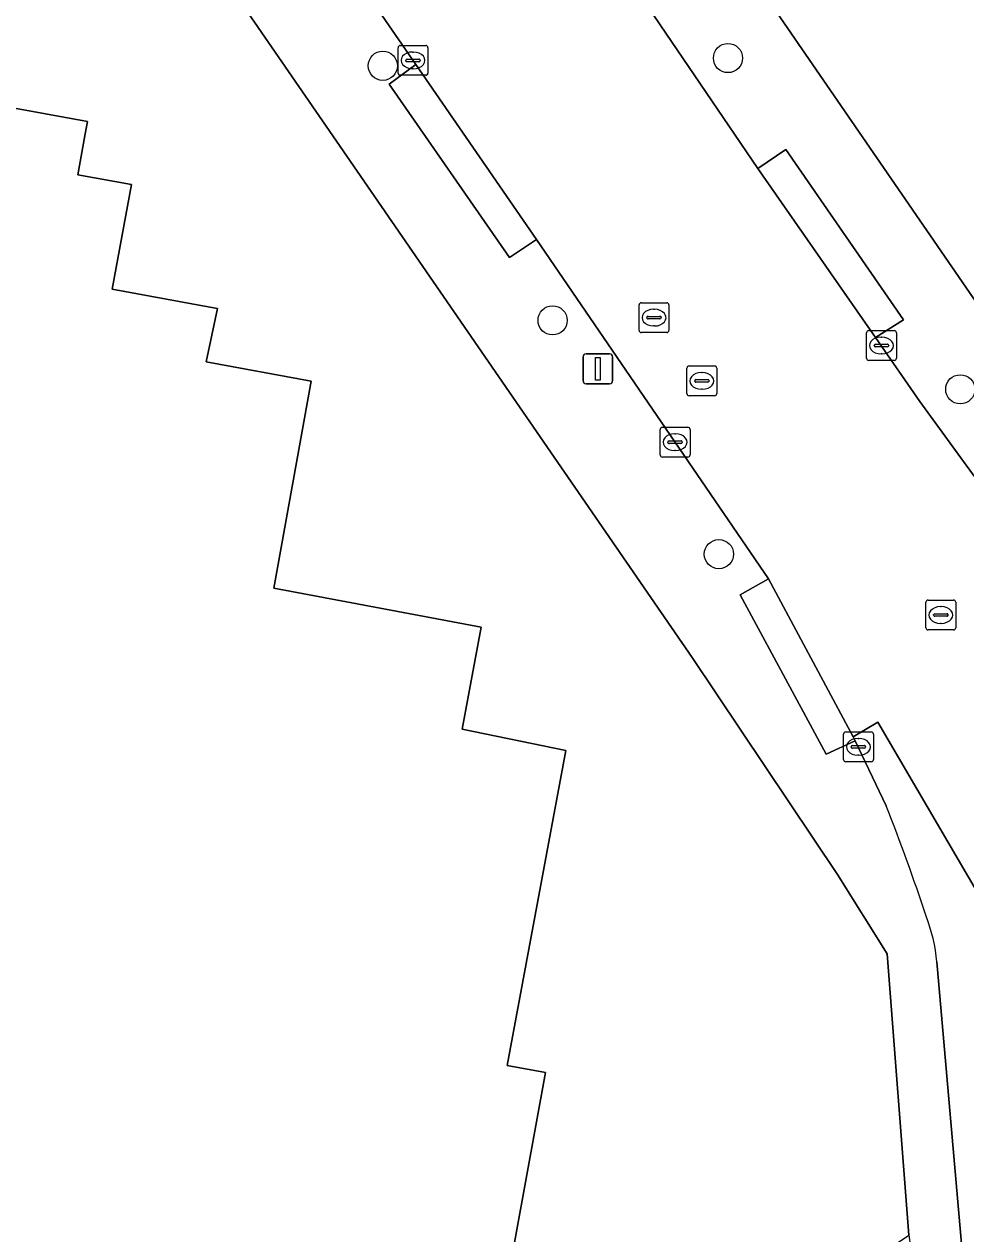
# Model space of a CAD drawing. Extents: x 157445 to 158888, y 383061 to 384688.
# Drawn here: x 158036.19 to 158067.74, y 383307.41 to 383347.94 of the extents above; entities that cross this region are included whole.
import ezdxf

# ---------------------------------------------------------------- set-up
doc = ezdxf.new("R2010")
doc.units = 0
for name, color, linetype in [('IMGEO_Boom', 7, 'Continuous'), ('IMGEO_Erf', 7, 'Continuous'), ('IMGEO_Fietspad_gesloten', 7, 'Continuous'), ('IMGEO_Kolk', 7, 'Continuous'), ('IMGEO_Lichtmast', 7, 'Continuous'), ('IMGEO_Pand', 7, 'Continuous'), ('IMGEO_Rijbaan_lokaal_gesloten', 7, 'Continuous'), ('IMGEO_Rioolput', 7, 'Continuous'), ('IMGEO_Voetpad_open', 7, 'Continuous')]:
    doc.layers.add(name, color=color, linetype=linetype)

msp = doc.modelspace()

# ---------------------------------------------------------------- linework, layer by layer
at = {"layer": 'IMGEO_Boom'}
for centre in [(158059.775, 383346.807), (158048.21, 383346.549), (158053.899, 383338.017), (158067.558, 383335.707), (158059.471, 383330.183)]:
    msp.add_circle(centre, 0.489, dxfattribs=at)
at = {"layer": 'IMGEO_Erf'}
for points in [[(158110.929, 383421.479), (158069.427, 383393.097), (158069.337, 383393.213), (158047.833, 383378.409), (158044.309, 383375.924), (158044.138, 383374.89), (158043.948, 383373.738), (158068.108, 383338.592), (158073.921, 383330.452), (158074.547, 383329.507), (158075.677, 383328.294), (158076.91, 383327.188), (158078.238, 383326.196), (158078.92, 383325.754), (158079.45, 383325.355), (158080.013, 383325.005), (158080.605, 383324.706), (158080.623, 383324.698), (158091.649, 383319.824), (158139.528, 383352.671)], [(158027.538, 383339.409), (158028.209, 383342.915), (158031.691, 383342.267), (158032.328, 383345.776), (158034.081, 383345.455), (158038.316, 383344.68), (158038.24, 383344.264), (158037.99, 383342.889), (158039.785, 383342.568), (158039.14, 383339.064), (158042.231, 383338.498), (158042.671, 383338.418), (158042.293, 383336.622), (158045.807, 383335.977), (158044.556, 383329.039), (158051.502, 383327.74), (158050.868, 383324.32), (158054.343, 383323.605), (158052.372, 383313.05), (158053.666, 383312.814), (158052.022, 383303.815)]]:
    msp.add_lwpolyline(points, dxfattribs=at)
msp.add_lwpolyline([(158031.472, 383366.06), (158028.831, 383364.233), (158021.703, 383359.301), (158000, 383344.449), (157965.872, 383320.956), (157976.937, 383304.81), (158003.515, 383265.798), (158003.35, 383265.685), (158004.018, 383264.72), (158015.19, 383272.388), (158043.805, 383292.029), (158043.622, 383292.299), (158058.514, 383302.399), (158065.833, 383307.363), (158065.113, 383316.794), (158063.441, 383319.452), (158058.575, 383326.723), (158045.965, 383345.025)], close=True, dxfattribs=at)
at = {"layer": 'IMGEO_Fietspad_gesloten'}
for points in [[(158069.138, 383317.122), (158064.797, 383324.553), (158063.971, 383324.064), (158064.041, 383323.933), (158065.072, 383321.754)], [(158066.774, 383316.518), (158067.672, 383306.176)]]:
    msp.add_lwpolyline(points, dxfattribs=at)
for centre, radius, start, end in [((158007.951, 383298.99), 61.49, 18.06124, 21.72832), ((158061.211, 383316.014), 5.586, 5.1744, 21.4188)]:
    msp.add_arc(centre, radius, start, end, dxfattribs=at)
at = {"layer": 'IMGEO_Kolk'}
for p, q in [((158048.796, 383347.228), (158049.648, 383347.228)), ((158048.721, 383346.302), (158048.721, 383347.154)), ((158049.023, 383346.771), (158049.421, 383346.771)), ((158049.209, 383347.008), (158049.234, 383347.008)), ((158049.722, 383347.154), (158049.722, 383346.302)), ((158048.98, 383346.722), (158048.98, 383346.734)), ((158049.418, 383346.685), (158049.02, 383346.685)), ((158049.232, 383346.448), (158049.207, 383346.448)), ((158049.464, 383346.734), (158049.464, 383346.722)), ((158049.648, 383346.228), (158048.796, 383346.228)), ((158064.417, 383336.747), (158064.417, 383337.599)), ((158064.492, 383337.673), (158065.344, 383337.673)), ((158064.905, 383337.453), (158064.93, 383337.453)), ((158065.418, 383337.599), (158065.418, 383336.747)), ((158064.676, 383337.167), (158064.676, 383337.179)), ((158065.114, 383337.13), (158064.716, 383337.13)), ((158064.719, 383337.216), (158065.117, 383337.216)), ((158065.16, 383337.179), (158065.16, 383337.167)), ((158065.344, 383336.673), (158064.492, 383336.673)), ((158064.928, 383336.893), (158064.903, 383336.893)), ((158057.502, 383333.509), (158057.502, 383334.361)), ((158057.577, 383334.435), (158058.429, 383334.435)), ((158057.99, 383334.215), (158058.015, 383334.215)), ((158058.503, 383334.361), (158058.503, 383333.509)), ((158057.761, 383333.929), (158057.761, 383333.941)), ((158058.199, 383333.892), (158057.801, 383333.892)), ((158057.804, 383333.978), (158058.202, 383333.978)), ((158058.245, 383333.941), (158058.245, 383333.929)), ((158058.429, 383333.435), (158057.577, 383333.435)), ((158058.013, 383333.655), (158057.988, 383333.655)), ((158063.645, 383323.3), (158063.645, 383324.152)), ((158063.72, 383324.226), (158064.572, 383324.226)), ((158064.646, 383324.152), (158064.646, 383323.3)), ((158063.904, 383323.72), (158063.904, 383323.732)), ((158064.342, 383323.683), (158063.944, 383323.683)), ((158063.947, 383323.769), (158064.345, 383323.769)), ((158064.133, 383324.006), (158064.158, 383324.006)), ((158064.388, 383323.732), (158064.388, 383323.72)), ((158064.156, 383323.446), (158064.131, 383323.446)), ((158064.572, 383323.226), (158063.72, 383323.226))]:
    msp.add_line(p, q, dxfattribs=at)
for points in [[(158048.796, 383347.228), (158049.648, 383347.228)], [(158048.721, 383346.302), (158048.721, 383347.154)], [(158049.722, 383347.154), (158049.722, 383346.302)], [(158049.648, 383346.228), (158048.796, 383346.228)], [(158064.417, 383336.747), (158064.417, 383337.599)], [(158064.492, 383337.673), (158065.344, 383337.673)], [(158065.418, 383337.599), (158065.418, 383336.747)], [(158065.344, 383336.673), (158064.492, 383336.673)], [(158057.502, 383333.509), (158057.502, 383334.361)], [(158057.577, 383334.435), (158058.429, 383334.435)], [(158058.503, 383334.361), (158058.503, 383333.509)], [(158058.429, 383333.435), (158057.577, 383333.435)], [(158063.645, 383323.3), (158063.645, 383324.152)], [(158063.72, 383324.226), (158064.572, 383324.226)], [(158064.646, 383324.152), (158064.646, 383323.3)], [(158064.572, 383323.226), (158063.72, 383323.226)]]:
    msp.add_lwpolyline(points, dxfattribs=at)
for centre, radius, start, end in [((158048.798, 383347.152), 0.0765, 91.552, 178.448), ((158048.798, 383347.152), 0.0765, 91.552, 178.448), ((158049.646, 383347.152), 0.0765, 1.552, 88.448), ((158049.646, 383347.152), 0.0765, 1.552, 88.448), ((158049.02, 383346.731), 0.0403, 85.8775, 175.7526), ((158049.425, 383346.733), 0.0386, 1.7309, 96.639), ((158049.017, 383346.721), 0.0366, 178.938, 274.7102), ((158049.421, 383346.728), 0.043, 264.8664, 352.4533), ((158048.798, 383346.304), 0.0765, 181.552, 268.448), ((158048.798, 383346.304), 0.0765, 181.552, 268.448), ((158049.646, 383346.304), 0.0765, 271.552, 358.448), ((158049.646, 383346.304), 0.0765, 271.552, 358.448), ((158064.494, 383337.597), 0.0765, 91.552, 178.448), ((158064.494, 383337.597), 0.0765, 91.552, 178.448), ((158065.342, 383337.597), 0.0765, 1.552, 88.448), ((158065.342, 383337.597), 0.0765, 1.552, 88.448), ((158064.716, 383337.176), 0.0403, 85.8775, 175.7526), ((158064.713, 383337.166), 0.0366, 178.938, 274.7102), ((158065.117, 383337.173), 0.043, 264.8664, 352.4533), ((158065.121, 383337.178), 0.0386, 1.7309, 96.639), ((158064.494, 383336.749), 0.0765, 181.552, 268.448), ((158064.494, 383336.749), 0.0765, 181.552, 268.448), ((158065.342, 383336.749), 0.0765, 271.552, 358.448), ((158065.342, 383336.749), 0.0765, 271.552, 358.448), ((158057.579, 383334.359), 0.0765, 91.552, 178.448), ((158057.579, 383334.359), 0.0765, 91.552, 178.448), ((158058.427, 383334.359), 0.0765, 1.552, 88.448), ((158058.427, 383334.359), 0.0765, 1.552, 88.448), ((158057.801, 383333.938), 0.0403, 85.8775, 175.7526), ((158057.798, 383333.928), 0.0366, 178.938, 274.7102), ((158058.202, 383333.935), 0.043, 264.8664, 352.4533), ((158058.206, 383333.94), 0.0386, 1.7309, 96.639), ((158057.579, 383333.511), 0.0765, 181.552, 268.448), ((158057.579, 383333.511), 0.0765, 181.552, 268.448), ((158058.427, 383333.511), 0.0765, 271.552, 358.448), ((158058.427, 383333.511), 0.0765, 271.552, 358.448), ((158063.722, 383324.15), 0.0765, 91.552, 178.448), ((158063.722, 383324.15), 0.0765, 91.552, 178.448), ((158064.57, 383324.15), 0.0765, 1.552, 88.448), ((158064.57, 383324.15), 0.0765, 1.552, 88.448), ((158063.944, 383323.729), 0.0403, 85.8775, 175.7526), ((158063.941, 383323.719), 0.0366, 178.938, 274.7102), ((158064.345, 383323.726), 0.043, 264.8664, 352.4533), ((158064.349, 383323.731), 0.0386, 1.7309, 96.639), ((158063.722, 383323.302), 0.0765, 181.552, 268.448), ((158063.722, 383323.302), 0.0765, 181.552, 268.448), ((158064.57, 383323.302), 0.0765, 271.552, 358.448), ((158064.57, 383323.302), 0.0765, 271.552, 358.448)]:
    msp.add_arc(centre, radius, start, end, dxfattribs=at)
for centre, major_axis, ratio, start_param, end_param in [((158049.208, 383346.728), (-0.387, 0.002), 0.722429, 4.712389, 7.853982), ((158049.233, 383346.728), (-0.39, 0.002), 0.717154, 1.570796, 4.712389), ((158064.904, 383337.173), (-0.387, 0.002), 0.722429, 4.712389, 7.853982), ((158064.929, 383337.173), (-0.39, 0.002), 0.717154, 1.570796, 4.712389), ((158057.989, 383333.935), (-0.387, 0.002), 0.722429, 4.712389, 7.853982), ((158058.014, 383333.935), (-0.39, 0.002), 0.717154, 1.570796, 4.712389), ((158064.132, 383323.726), (-0.387, 0.002), 0.722429, 4.712389, 7.853982), ((158064.157, 383323.726), (-0.39, 0.002), 0.717154, 1.570796, 4.712389)]:
    msp.add_ellipse(centre, major_axis=major_axis, ratio=ratio, start_param=start_param, end_param=end_param, dxfattribs=at)
at = {"layer": 'IMGEO_Lichtmast'}
for p, q in [((158054.92, 383335.993), (158054.92, 383336.793)), ((158054.92, 383336.793), (158054.92, 383335.993)), ((158055.02, 383336.893), (158055.81, 383336.893)), ((158055.81, 383336.893), (158055.02, 383336.893)), ((158055.91, 383336.793), (158055.91, 383335.993)), ((158055.91, 383335.993), (158055.91, 383336.793)), ((158055.81, 383335.893), (158055.02, 383335.893)), ((158055.02, 383335.893), (158055.81, 383335.893))]:
    msp.add_line(p, q, dxfattribs=at)
msp.add_lwpolyline([(158055.34, 383336.768), (158055.49, 383336.768), (158055.49, 383336.018), (158055.34, 383336.018), (158055.34, 383336.768)], dxfattribs=at)
for centre, start, end in [((158055.02, 383336.793), 90, 180), ((158055.02, 383336.793), 90, 180), ((158055.81, 383336.793), 0, 90), ((158055.81, 383336.793), 360, 90), ((158055.02, 383335.993), 180, 270), ((158055.02, 383335.993), 180, 270), ((158055.81, 383335.993), 270, 0), ((158055.81, 383335.993), 270, 0)]:
    msp.add_arc(centre, 0.1, start, end, dxfattribs=at)
at = {"layer": 'IMGEO_Pand'}
msp.add_lwpolyline([(158052.022, 383303.815), (158053.666, 383312.814), (158052.372, 383313.05), (158054.343, 383323.605), (158050.868, 383324.32), (158051.502, 383327.74), (158044.556, 383329.039), (158045.807, 383335.977), (158042.293, 383336.622), (158042.671, 383338.418), (158042.231, 383338.498), (158039.14, 383339.064), (158039.785, 383342.568), (158037.99, 383342.889), (158038.24, 383344.264), (158038.316, 383344.68), (158034.081, 383345.455)], dxfattribs=at)
at = {"layer": 'IMGEO_Rijbaan_lokaal_gesloten'}
for points in [[(158034.621, 383367.917), (158049.316, 383346.594), (158053.355, 383340.722), (158061.135, 383329.361), (158063.971, 383324.064), (158064.797, 383324.553), (158069.138, 383317.122), (158069.823, 383316.018), (158070.635, 383314.594)], [(158069.915, 383330.27), (158069.525, 383330.745), (158066.203, 383335.295), (158064.713, 383337.448), (158060.774, 383343.111), (158055.557, 383350.794)]]:
    msp.add_lwpolyline(points, dxfattribs=at)
at = {"layer": 'IMGEO_Rioolput'}
for p, q in [((158056.797, 383337.683), (158056.797, 383338.535)), ((158056.872, 383338.609), (158057.724, 383338.609)), ((158057.285, 383338.389), (158057.31, 383338.389)), ((158057.798, 383338.535), (158057.798, 383337.683)), ((158057.056, 383338.103), (158057.056, 383338.115)), ((158057.494, 383338.066), (158057.096, 383338.066)), ((158057.099, 383338.152), (158057.497, 383338.152)), ((158057.54, 383338.115), (158057.54, 383338.103)), ((158057.724, 383337.609), (158056.872, 383337.609)), ((158057.308, 383337.829), (158057.283, 383337.829)), ((158058.4, 383335.562), (158058.4, 383336.414)), ((158058.475, 383336.488), (158059.327, 383336.488)), ((158058.888, 383336.268), (158058.913, 383336.268)), ((158059.401, 383336.414), (158059.401, 383335.562)), ((158058.659, 383335.982), (158058.659, 383335.994)), ((158059.097, 383335.945), (158058.699, 383335.945)), ((158058.702, 383336.031), (158059.1, 383336.031)), ((158059.143, 383335.994), (158059.143, 383335.982)), ((158059.327, 383335.488), (158058.475, 383335.488)), ((158058.911, 383335.708), (158058.886, 383335.708)), ((158066.407, 383327.718), (158066.407, 383328.57)), ((158066.482, 383328.644), (158067.334, 383328.644)), ((158067.408, 383328.57), (158067.408, 383327.718)), ((158066.666, 383328.138), (158066.666, 383328.15)), ((158066.709, 383328.187), (158067.107, 383328.187)), ((158066.895, 383328.424), (158066.92, 383328.424)), ((158067.15, 383328.15), (158067.15, 383328.138)), ((158067.104, 383328.101), (158066.706, 383328.101)), ((158066.918, 383327.864), (158066.893, 383327.864)), ((158067.334, 383327.644), (158066.482, 383327.644))]:
    msp.add_line(p, q, dxfattribs=at)
for points in [[(158056.797, 383337.683), (158056.797, 383338.535)], [(158056.872, 383338.609), (158057.724, 383338.609)], [(158057.798, 383338.535), (158057.798, 383337.683)], [(158057.724, 383337.609), (158056.872, 383337.609)], [(158058.4, 383335.562), (158058.4, 383336.414)], [(158058.475, 383336.488), (158059.327, 383336.488)], [(158059.401, 383336.414), (158059.401, 383335.562)], [(158059.327, 383335.488), (158058.475, 383335.488)], [(158066.407, 383327.718), (158066.407, 383328.57)], [(158066.482, 383328.644), (158067.334, 383328.644)], [(158067.408, 383328.57), (158067.408, 383327.718)], [(158067.334, 383327.644), (158066.482, 383327.644)]]:
    msp.add_lwpolyline(points, dxfattribs=at)
for centre, radius, start, end in [((158056.874, 383338.533), 0.0765, 91.552, 178.448), ((158056.874, 383338.533), 0.0765, 91.552, 178.448), ((158057.722, 383338.533), 0.0765, 1.552, 88.448), ((158057.722, 383338.533), 0.0765, 1.552, 88.448), ((158057.096, 383338.112), 0.0403, 85.8775, 175.7526), ((158057.093, 383338.102), 0.0366, 178.938, 274.7102), ((158057.497, 383338.109), 0.043, 264.8664, 352.4533), ((158057.501, 383338.114), 0.0386, 1.7309, 96.639), ((158056.874, 383337.685), 0.0765, 181.552, 268.448), ((158056.874, 383337.685), 0.0765, 181.552, 268.448), ((158057.722, 383337.685), 0.0765, 271.552, 358.448), ((158057.722, 383337.685), 0.0765, 271.552, 358.448), ((158058.477, 383336.412), 0.0765, 91.552, 178.448), ((158058.477, 383336.412), 0.0765, 91.552, 178.448), ((158059.325, 383336.412), 0.0765, 1.552, 88.448), ((158059.325, 383336.412), 0.0765, 1.552, 88.448), ((158058.699, 383335.991), 0.0403, 85.8775, 175.7526), ((158058.696, 383335.981), 0.0366, 178.938, 274.7102), ((158059.1, 383335.988), 0.043, 264.8664, 352.4533), ((158059.104, 383335.993), 0.0386, 1.7309, 96.639), ((158058.477, 383335.564), 0.0765, 181.552, 268.448), ((158058.477, 383335.564), 0.0765, 181.552, 268.448), ((158059.325, 383335.564), 0.0765, 271.552, 358.448), ((158059.325, 383335.564), 0.0765, 271.552, 358.448), ((158066.484, 383328.568), 0.0765, 91.552, 178.448), ((158066.484, 383328.568), 0.0765, 91.552, 178.448), ((158067.332, 383328.568), 0.0765, 1.552, 88.448), ((158067.332, 383328.568), 0.0765, 1.552, 88.448), ((158066.706, 383328.147), 0.0403, 85.8775, 175.7526), ((158066.703, 383328.137), 0.0366, 178.938, 274.7102), ((158067.107, 383328.144), 0.043, 264.8664, 352.4533), ((158067.111, 383328.149), 0.0386, 1.7309, 96.639), ((158066.484, 383327.72), 0.0765, 181.552, 268.448), ((158066.484, 383327.72), 0.0765, 181.552, 268.448), ((158067.332, 383327.72), 0.0765, 271.552, 358.448), ((158067.332, 383327.72), 0.0765, 271.552, 358.448)]:
    msp.add_arc(centre, radius, start, end, dxfattribs=at)
for centre, major_axis, ratio, start_param, end_param in [((158057.284, 383338.109), (-0.387, 0.002), 0.722429, 4.712389, 7.853982), ((158057.309, 383338.109), (-0.39, 0.002), 0.717154, 1.570796, 4.712389), ((158058.887, 383335.988), (-0.387, 0.002), 0.722429, 4.712389, 7.853982), ((158058.912, 383335.988), (-0.39, 0.002), 0.717154, 1.570796, 4.712389), ((158066.894, 383328.144), (-0.387, 0.002), 0.722429, 4.712389, 7.853982), ((158066.919, 383328.144), (-0.39, 0.002), 0.717154, 1.570796, 4.712389)]:
    msp.add_ellipse(centre, major_axis=major_axis, ratio=ratio, start_param=start_param, end_param=end_param, dxfattribs=at)
at = {"layer": 'IMGEO_Voetpad_open'}
for points in [[(158043.948, 383373.738), (158041.794, 383377.569), (158041.231, 383373.486), (158040.302, 383372.893), (158055.557, 383350.794), (158060.774, 383343.111), (158061.709, 383343.742), (158065.653, 383338.033), (158064.713, 383337.448), (158066.203, 383335.295), (158069.525, 383330.745), (158069.915, 383330.27)], [(158072.708, 383326.898), (158073.835, 383325.895), (158075.46, 383324.533), (158077.324, 383323.144), (158077.38, 383323.11), (158081.085, 383321.075), (158084.957, 383319.38), (158086.429, 383318.84), (158088.729, 383318.198), (158091.649, 383319.824), (158080.623, 383324.698), (158080.605, 383324.706), (158080.013, 383325.005), (158079.45, 383325.355), (158078.92, 383325.754), (158078.238, 383326.196), (158076.91, 383327.188), (158075.677, 383328.294), (158074.547, 383329.507), (158073.921, 383330.452), (158068.108, 383338.592), (158043.948, 383373.738)], [(158053.355, 383340.722), (158052.45, 383340.122), (158048.42, 383345.936), (158049.316, 383346.594), (158034.621, 383367.917), (158033.724, 383367.259), (158030.046, 383367.961), (158031.472, 383366.06), (158045.965, 383345.025), (158058.575, 383326.723), (158063.441, 383319.452), (158065.113, 383316.794), (158065.833, 383307.363), (158066.054, 383305.841), (158066.109, 383305.462)], [(158065.072, 383321.754), (158064.041, 383323.933), (158063.061, 383323.483), (158060.188, 383328.825), (158061.135, 383329.361), (158053.355, 383340.722)], [(158067.672, 383306.176), (158066.774, 383316.518)]]:
    msp.add_lwpolyline(points, dxfattribs=at)
for points in [[(158053.355, 383340.722), (158049.316, 383346.594), (158048.42, 383345.936), (158052.45, 383340.122)], [(158060.774, 383343.111), (158064.713, 383337.448), (158065.653, 383338.033), (158061.709, 383343.742)], [(158063.971, 383324.064), (158061.135, 383329.361), (158060.188, 383328.825), (158063.061, 383323.483), (158064.041, 383323.933)]]:
    msp.add_lwpolyline(points, close=True, dxfattribs=at)
for centre, radius, start, end in [((158007.951, 383298.99), 61.49, 18.06124, 21.72832), ((158061.211, 383316.014), 5.586, 5.1744, 21.4188)]:
    msp.add_arc(centre, radius, start, end, dxfattribs=at)

doc.saveas('drawing.dxf')
